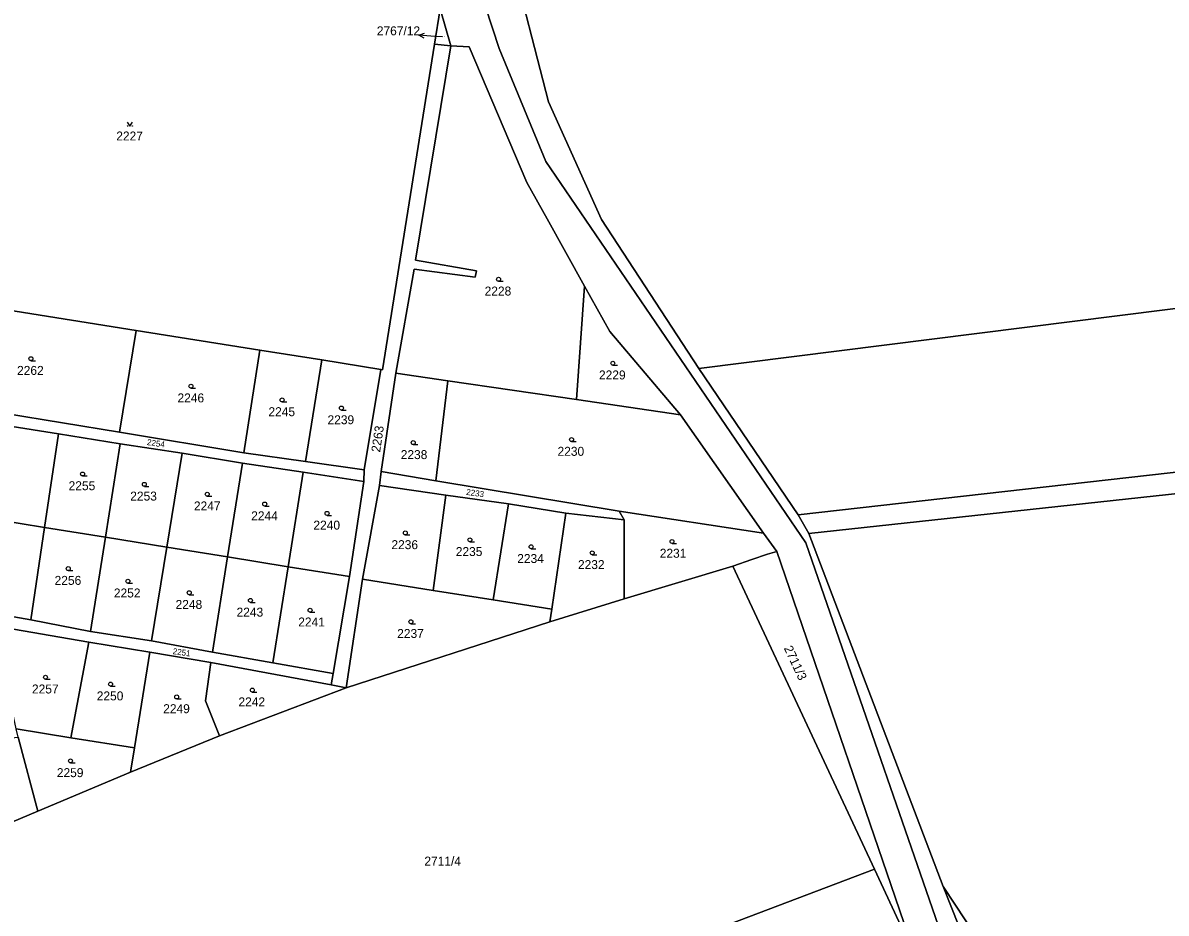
# Model space of a CAD drawing. Extents: x -596024 to -594475, y -1163820 to -1161957.
# Drawn here: x -595598.9 to -595381.8, y -1163161.8 to -1162992.8 of the extents above; entities that cross this region are included whole.
import ezdxf

# ---------------------------------------------------------------- set-up
doc = ezdxf.new("R2010")
doc.units = 0
for name, color, linetype in [('Level 1', 7, 'Continuous'), ('Level 4', 7, 'Continuous'), ('Level 5', 7, 'Continuous'), ('Level 57', 7, 'Continuous'), ('Level 60', 7, 'Continuous')]:
    doc.layers.add(name, color=color, linetype=linetype)

msp = doc.modelspace()

# ---------------------------------------------------------------- linework, layer by layer
at = {"layer": 'Level 1'}
for points in [[(-595520.04, -1162919.04), (-595516.17, -1162966.86), (-595513.68, -1162981.77), (-595508.45, -1162997.67), (-595499.58, -1163019.1), (-595450.25, -1163091.52), (-595419.94, -1163179.11), (-595401.61, -1163219.23), (-595377.04, -1163280.37), (-595366.19, -1163311.62), (-595354.94, -1163339.67), (-595344.96, -1163363.16)], [(-595470.57, -1163058.4), (-595489.04, -1163030.12), (-595499.13, -1163007.77), (-595506.51, -1162978.99)], [(-595520.77, -1162996.86), (-595519.69, -1162990.12)], [(-595519.69, -1162990.12), (-595517.66, -1162997.16)], [(-595530.95, -1163058.58), (-595530.65, -1163058.63), (-595520.77, -1162996.86)], [(-595517.66, -1162997.16), (-595520.77, -1162996.86)], [(-595517.66, -1162997.16), (-595524.34, -1163037.83), (-595512.77, -1163039.85), (-595513.01, -1163041.08), (-595524.63, -1163039.57), (-595528.12, -1163059.3)], [(-595492.25, -1163042.77), (-595499.36, -1163030), (-595503.19, -1163023.08), (-595514.19, -1162997.32), (-595517.66, -1162997.16)], [(-595134.22, -1163016.06), (-595470.57, -1163058.4)], [(-595492.25, -1163042.77), (-595493.81, -1163064.3)], [(-595474.01, -1163067.19), (-595487.44, -1163051.4), (-595492.25, -1163042.77)], [(-595125.74, -1163044.73), (-595173.11, -1163054.72), (-595451.73, -1163086.18)], [(-595577.37, -1163051.18), (-595614.28, -1163045.29)], [(-595580.53, -1163070.49), (-595577.37, -1163051.18)], [(-595553.89, -1163054.92), (-595577.37, -1163051.18)], [(-595553.89, -1163054.92), (-595556.96, -1163074.39)], [(-595542.17, -1163056.79), (-595553.89, -1163054.92)], [(-595545.24, -1163076.07), (-595542.17, -1163056.79)], [(-595530.95, -1163058.58), (-595542.17, -1163056.79)], [(-595530.95, -1163058.58), (-595534.13, -1163077.66)], [(-595530.87, -1163077.99), (-595528.12, -1163059.3)], [(-595528.12, -1163059.3), (-595518.22, -1163060.74)], [(-595451.73, -1163086.18), (-595470.57, -1163058.4)], [(-595518.22, -1163060.74), (-595520.51, -1163079.71)], [(-595518.22, -1163060.74), (-595493.81, -1163064.3)], [(-595493.81, -1163064.3), (-595474.01, -1163067.19)], [(-595580.53, -1163070.49), (-595613.06, -1163065.16)], [(-595613.43, -1163067.43), (-595592.12, -1163070.81)], [(-595458.3, -1163089.66), (-595474.01, -1163067.19)], [(-595592.12, -1163070.81), (-595594.77, -1163088.58)], [(-595592.12, -1163070.81), (-595580.44, -1163072.7)], [(-595556.96, -1163074.39), (-595580.53, -1163070.49)], [(-595583.24, -1163090.44), (-595580.44, -1163072.7)], [(-595568.67, -1163074.46), (-595580.44, -1163072.7)], [(-595449.69, -1163089.73), (-595278.69, -1163071.16)], [(-595568.67, -1163074.46), (-595571.58, -1163092.32)], [(-595557.19, -1163076.35), (-595568.67, -1163074.46)], [(-595545.24, -1163076.07), (-595556.96, -1163074.39)], [(-595557.19, -1163076.35), (-595560.04, -1163094.17)], [(-595557.19, -1163076.35), (-595545.67, -1163078.07)], [(-595534.13, -1163077.66), (-595545.24, -1163076.07)], [(-595545.67, -1163078.07), (-595548.52, -1163096.03)], [(-595545.67, -1163078.07), (-595534.18, -1163079.87)], [(-595534.13, -1163077.66), (-595534.18, -1163079.87)], [(-595530.87, -1163077.99), (-595531.2, -1163080.62)], [(-595530.87, -1163077.99), (-595520.51, -1163079.71)], [(-595534.18, -1163079.87), (-595536.91, -1163097.9)], [(-595531.2, -1163080.62), (-595534.45, -1163098.39)], [(-595531.2, -1163080.62), (-595518.58, -1163082.47)], [(-595520.51, -1163079.71), (-595485.68, -1163085.48)], [(-595521.02, -1163100.53), (-595518.58, -1163082.47)], [(-595518.58, -1163082.47), (-595506.73, -1163084.08)], [(-595506.73, -1163084.08), (-595509.6, -1163102.34)], [(-595506.73, -1163084.08), (-595495.81, -1163085.85)], [(-595495.81, -1163085.85), (-595498.5, -1163104.11)], [(-595484.72, -1163087.15), (-595495.81, -1163085.85)], [(-595485.68, -1163085.48), (-595484.72, -1163087.15)], [(-595485.68, -1163085.48), (-595458.3, -1163089.66)], [(-595608.75, -1163086.33), (-595594.77, -1163088.58)], [(-595484.71, -1163102.14), (-595484.72, -1163087.15)], [(-595449.69, -1163089.73), (-595451.73, -1163086.18)], [(-595594.77, -1163088.58), (-595597.39, -1163106.13)], [(-595594.77, -1163088.58), (-595583.24, -1163090.44)], [(-595458.3, -1163089.66), (-595455.74, -1163093.14)], [(-595424.14, -1163156.76), (-595449.69, -1163089.73)], [(-595586.07, -1163108.32), (-595583.24, -1163090.44)], [(-595583.24, -1163090.44), (-595571.58, -1163092.32)], [(-595571.58, -1163092.32), (-595574.49, -1163110.12)], [(-595571.58, -1163092.32), (-595560.04, -1163094.17)], [(-595560.04, -1163094.17), (-595562.93, -1163112.25)], [(-595560.04, -1163094.17), (-595548.52, -1163096.03)], [(-595455.74, -1163093.14), (-595457.52, -1163093.65), (-595460.48, -1163094.66), (-595464.12, -1163095.9)], [(-595429.2, -1163170.59), (-595455.74, -1163093.14)], [(-595548.52, -1163096.03), (-595551.42, -1163114.29)], [(-595548.52, -1163096.03), (-595536.91, -1163097.9)], [(-595464.12, -1163095.9), (-595484.71, -1163102.14)], [(-595464.12, -1163095.9), (-595437.23, -1163153.46)], [(-595536.91, -1163097.9), (-595539.98, -1163116.32)], [(-595534.45, -1163098.39), (-595537.52, -1163119.02)], [(-595534.45, -1163098.39), (-595521.02, -1163100.53)], [(-595521.02, -1163100.53), (-595509.6, -1163102.34)], [(-595509.6, -1163102.34), (-595498.5, -1163104.11)], [(-595498.86, -1163106.53), (-595484.71, -1163102.14)], [(-595597.39, -1163106.13), (-595604.63, -1163104.85)], [(-595498.5, -1163104.11), (-595498.86, -1163106.53)], [(-595604.41, -1163107.23), (-595586.39, -1163110.35)], [(-595586.07, -1163108.32), (-595597.39, -1163106.13)], [(-595537.52, -1163119.02), (-595498.86, -1163106.53)], [(-595574.49, -1163110.12), (-595586.07, -1163108.32)], [(-595589.81, -1163128.49), (-595586.39, -1163110.35)], [(-595586.39, -1163110.35), (-595574.82, -1163112.27)], [(-595562.93, -1163112.25), (-595574.49, -1163110.12)], [(-595574.82, -1163112.27), (-595577.74, -1163130.44)], [(-595574.82, -1163112.27), (-595563.2, -1163114.24)], [(-595561.59, -1163128.17), (-595564.26, -1163121.5), (-595563.2, -1163114.24)], [(-595563.2, -1163114.24), (-595540.34, -1163118.49)], [(-595551.42, -1163114.29), (-595562.93, -1163112.25)], [(-595539.98, -1163116.32), (-595551.42, -1163114.29)], [(-595540.34, -1163118.49), (-595539.98, -1163116.32)], [(-595540.34, -1163118.49), (-595537.52, -1163119.02)], [(-595561.59, -1163128.17), (-595537.52, -1163119.02)], [(-595600.17, -1163126.82), (-595589.81, -1163128.49)], [(-595599.83, -1163128.38), (-595596.08, -1163142.44)], [(-595589.81, -1163128.49), (-595577.74, -1163130.44)], [(-595578.48, -1163135.07), (-595561.59, -1163128.17)], [(-595577.74, -1163130.44), (-595578.48, -1163135.07)], [(-595596.08, -1163142.44), (-595578.48, -1163135.07)], [(-595610.52, -1163148.49), (-595596.08, -1163142.44)], [(-595437.23, -1163153.46), (-595589.56, -1163211.26)], [(-595437.23, -1163153.46), (-595429.2, -1163170.59)], [(-595407.54, -1163198.72), (-595424.14, -1163156.76)], [(-595282.81, -1163176.15), (-595405, -1163185.8), (-595424.14, -1163156.76)]]:
    msp.add_lwpolyline(points, dxfattribs=at)
at = {"layer": 'Level 5'}
for p, q in [((-595508.58, -1163041.85), (-595507.7, -1163041.85)), ((-595597.38, -1163056.92), (-595596.51, -1163056.92)), ((-595486.89, -1163057.78), (-595486.02, -1163057.78)), ((-595566.99, -1163062.14), (-595566.11, -1163062.14)), ((-595549.68, -1163064.76), (-595548.81, -1163064.76)), ((-595538.42, -1163066.29), (-595537.55, -1163066.29)), ((-595524.79, -1163072.86), (-595523.92, -1163072.86)), ((-595494.73, -1163072.28), (-595493.85, -1163072.28)), ((-595587.58, -1163078.81), (-595586.7, -1163078.81)), ((-595575.84, -1163080.78), (-595574.96, -1163080.78)), ((-595563.9, -1163082.65), (-595563.03, -1163082.65)), ((-595552.99, -1163084.52), (-595552.11, -1163084.52)), ((-595541.15, -1163086.29), (-595540.28, -1163086.29)), ((-595526.29, -1163090), (-595525.42, -1163090)), ((-595514.03, -1163091.31), (-595513.16, -1163091.31)), ((-595475.65, -1163091.63), (-595474.78, -1163091.63)), ((-595502.4, -1163092.63), (-595501.53, -1163092.63)), ((-595490.81, -1163093.78), (-595489.94, -1163093.78)), ((-595590.28, -1163096.78), (-595589.41, -1163096.78)), ((-595578.96, -1163099.17), (-595578.08, -1163099.17)), ((-595567.32, -1163101.35), (-595566.45, -1163101.35)), ((-595555.69, -1163102.81), (-595554.82, -1163102.81)), ((-595544.37, -1163104.68), (-595543.49, -1163104.68)), ((-595525.23, -1163106.86), (-595524.35, -1163106.86)), ((-595594.61, -1163117.4), (-595593.73, -1163117.4)), ((-595582.25, -1163118.71), (-595581.38, -1163118.71)), ((-595555.34, -1163119.84), (-595554.46, -1163119.84)), ((-595569.7, -1163121.14), (-595568.83, -1163121.14)), ((-595589.86, -1163133.28), (-595588.98, -1163133.28))]:
    msp.add_line(p, q, dxfattribs=at)
msp.add_lwpolyline([(-595579.08, -1163011.67), (-595578.58, -1163012.42), (-595578.08, -1163011.67)], dxfattribs=at)
for centre, radius in [((-595579.03, -1163012.37), 0.05), ((-595578.13, -1163012.37), 0.05), ((-595508.58, -1163041.47), 0.375), ((-595597.38, -1163056.54), 0.375), ((-595486.89, -1163057.4), 0.375), ((-595566.99, -1163061.76), 0.375), ((-595549.68, -1163064.38), 0.375), ((-595538.42, -1163065.91), 0.375), ((-595524.79, -1163072.48), 0.375), ((-595494.73, -1163071.9), 0.375), ((-595587.58, -1163078.43), 0.375), ((-595575.84, -1163080.4), 0.375), ((-595563.9, -1163082.27), 0.375), ((-595552.99, -1163084.14), 0.375), ((-595541.15, -1163085.91), 0.375), ((-595526.29, -1163089.62), 0.375), ((-595514.03, -1163090.93), 0.375), ((-595502.4, -1163092.25), 0.375), ((-595475.65, -1163091.25), 0.375), ((-595490.81, -1163093.4), 0.375), ((-595590.28, -1163096.4), 0.375), ((-595578.96, -1163098.79), 0.375), ((-595567.32, -1163100.97), 0.375), ((-595555.69, -1163102.43), 0.375), ((-595544.37, -1163104.3), 0.375), ((-595525.23, -1163106.48), 0.375), ((-595594.61, -1163117.02), 0.375), ((-595582.25, -1163118.33), 0.375), ((-595569.7, -1163120.76), 0.375), ((-595555.34, -1163119.46), 0.375), ((-595589.86, -1163132.9), 0.375)]:
    msp.add_circle(centre, radius, dxfattribs=at)
at = {"layer": 'Level 57'}
for p, q in [((-595520.71, -1162995.36), (-595523.7, -1162995.15)), ((-595519.23, -1162995.46), (-595520.71, -1162995.36))]:
    msp.add_line(p, q, dxfattribs=at)
msp.add_lwpolyline([(-595522.74, -1162995.72), (-595523.7, -1162995.15), (-595522.67, -1162994.72)], dxfattribs=at)
at = {"layer": 'Level 60'}
for points in [[(-595419.94, -1163179.11), (-595450.25, -1163091.52), (-595499.58, -1163019.1), (-595508.45, -1162997.67), (-595513.68, -1162981.77), (-595516.17, -1162966.86), (-595520.04, -1162919.04), (-595517.73, -1162898.44), (-595515.8, -1162867.07), (-595514.52, -1162897.65), (-595517.44, -1162932.58), (-595511.15, -1162962.97), (-595510.44, -1162965.3), (-595506.51, -1162978.99), (-595499.13, -1163007.77), (-595489.04, -1163030.12), (-595470.57, -1163058.4), (-595451.73, -1163086.18), (-595449.69, -1163089.73), (-595424.14, -1163156.76), (-595407.54, -1163198.72)], [(-595517.73, -1162898.44), (-595520.04, -1162919.04), (-595516.17, -1162966.86), (-595513.68, -1162981.77), (-595508.45, -1162997.67), (-595499.58, -1163019.1), (-595450.25, -1163091.52), (-595419.94, -1163179.11), (-595401.61, -1163219.23), (-595377.04, -1163280.37), (-595366.19, -1163311.62), (-595354.94, -1163339.67), (-595344.96, -1163363.16), (-595343.23, -1163367.48), (-595340, -1163378.31)], [(-595429.2, -1163170.59), (-595455.74, -1163093.14), (-595458.3, -1163089.66), (-595474.01, -1163067.19), (-595487.44, -1163051.4), (-595492.25, -1163042.77), (-595499.36, -1163030), (-595503.19, -1163023.08), (-595514.19, -1162997.32), (-595517.66, -1162997.16), (-595519.69, -1162990.12)], [(-595041.9, -1163033.77), (-595069.98, -1163037.19), (-595095.72, -1163040.54), (-595124.97, -1163048.95), (-595172.41, -1163058.69), (-595228.8, -1163065.79), (-595278.69, -1163071.16), (-595449.69, -1163089.73), (-595451.73, -1163086.18), (-595173.11, -1163054.72), (-595125.74, -1163044.73), (-595096.94, -1163035.17), (-595068.19, -1163030.39), (-595052.87, -1163029.61), (-595039, -1163027.99)], [(-595610.98, -1163164.36), (-595611.27, -1163159.13), (-595611.29, -1163154.45), (-595610.52, -1163148.49), (-595596.08, -1163142.44), (-595578.48, -1163135.07), (-595561.59, -1163128.17), (-595537.52, -1163119.02), (-595498.86, -1163106.53), (-595484.71, -1163102.14), (-595464.12, -1163095.9), (-595437.23, -1163153.46), (-595589.56, -1163211.26)]]:
    msp.add_lwpolyline(points, dxfattribs=at)
for points in [[(-595158.13, -1162935.15), (-595134.22, -1163016.06), (-595470.57, -1163058.4), (-595489.04, -1163030.12), (-595499.13, -1163007.77), (-595506.51, -1162978.99)], [(-595636.96, -1163041.67), (-595636.94, -1163041.47), (-595633.71, -1163021.93), (-595630.09, -1162999.96), (-595625.67, -1162973.19), (-595519.69, -1162990.12), (-595520.77, -1162996.86), (-595530.65, -1163058.63), (-595530.95, -1163058.58), (-595542.17, -1163056.79), (-595553.89, -1163054.92), (-595577.37, -1163051.18), (-595614.28, -1163045.29)], [(-595519.69, -1162990.12), (-595517.66, -1162997.16), (-595520.77, -1162996.86)], [(-595530.87, -1163077.99), (-595531.2, -1163080.62), (-595534.45, -1163098.39), (-595537.52, -1163119.02), (-595540.34, -1163118.49), (-595539.98, -1163116.32), (-595536.91, -1163097.9), (-595534.18, -1163079.87), (-595534.13, -1163077.66), (-595530.95, -1163058.58), (-595530.65, -1163058.63), (-595520.77, -1162996.86), (-595517.66, -1162997.16), (-595524.34, -1163037.83), (-595512.77, -1163039.85), (-595513.01, -1163041.08), (-595524.63, -1163039.57), (-595528.12, -1163059.3)], [(-595503.19, -1163023.08), (-595499.36, -1163030), (-595492.25, -1163042.77), (-595493.81, -1163064.3), (-595518.22, -1163060.74), (-595528.12, -1163059.3), (-595524.63, -1163039.57), (-595513.01, -1163041.08), (-595512.77, -1163039.85), (-595524.34, -1163037.83), (-595517.66, -1162997.16), (-595514.19, -1162997.32)], [(-595125.74, -1163044.73), (-595173.11, -1163054.72), (-595451.73, -1163086.18), (-595470.57, -1163058.4), (-595134.22, -1163016.06)], [(-595487.44, -1163051.4), (-595474.01, -1163067.19), (-595493.81, -1163064.3), (-595492.25, -1163042.77)], [(-595580.53, -1163070.49), (-595613.06, -1163065.16), (-595615.36, -1163064.62), (-595614.28, -1163045.29), (-595577.37, -1163051.18)], [(-595556.96, -1163074.39), (-595580.53, -1163070.49), (-595577.37, -1163051.18), (-595553.89, -1163054.92)], [(-595553.89, -1163054.92), (-595542.17, -1163056.79), (-595545.24, -1163076.07), (-595556.96, -1163074.39)], [(-595542.17, -1163056.79), (-595530.95, -1163058.58), (-595534.13, -1163077.66), (-595545.24, -1163076.07)], [(-595520.51, -1163079.71), (-595530.87, -1163077.99), (-595528.12, -1163059.3), (-595518.22, -1163060.74)], [(-595485.68, -1163085.48), (-595520.51, -1163079.71), (-595518.22, -1163060.74), (-595493.81, -1163064.3), (-595474.01, -1163067.19), (-595458.3, -1163089.66)], [(-595592.12, -1163070.81), (-595613.43, -1163067.43), (-595613.06, -1163065.16), (-595580.53, -1163070.49), (-595556.96, -1163074.39), (-595545.24, -1163076.07), (-595534.13, -1163077.66), (-595534.18, -1163079.87), (-595545.67, -1163078.07), (-595557.19, -1163076.35), (-595568.67, -1163074.46), (-595580.44, -1163072.7)], [(-595608.75, -1163086.33), (-595613.43, -1163067.43), (-595592.12, -1163070.81), (-595594.77, -1163088.58)], [(-595592.12, -1163070.81), (-595580.44, -1163072.7), (-595583.24, -1163090.44), (-595594.77, -1163088.58)], [(-595580.44, -1163072.7), (-595568.67, -1163074.46), (-595571.58, -1163092.32), (-595583.24, -1163090.44)], [(-595424.14, -1163156.76), (-595449.69, -1163089.73), (-595278.69, -1163071.16), (-595282.81, -1163176.15), (-595405, -1163185.8)], [(-595568.67, -1163074.46), (-595557.19, -1163076.35), (-595560.04, -1163094.17), (-595571.58, -1163092.32)], [(-595557.19, -1163076.35), (-595545.67, -1163078.07), (-595548.52, -1163096.03), (-595560.04, -1163094.17)], [(-595534.18, -1163079.87), (-595536.91, -1163097.9), (-595548.52, -1163096.03), (-595545.67, -1163078.07)], [(-595484.72, -1163087.15), (-595495.81, -1163085.85), (-595506.73, -1163084.08), (-595518.58, -1163082.47), (-595531.2, -1163080.62), (-595530.87, -1163077.99), (-595520.51, -1163079.71), (-595485.68, -1163085.48)], [(-595534.45, -1163098.39), (-595531.2, -1163080.62), (-595518.58, -1163082.47), (-595521.02, -1163100.53)], [(-595518.58, -1163082.47), (-595506.73, -1163084.08), (-595509.6, -1163102.34), (-595521.02, -1163100.53)], [(-595506.73, -1163084.08), (-595495.81, -1163085.85), (-595498.5, -1163104.11), (-595509.6, -1163102.34)], [(-595484.71, -1163102.14), (-595498.86, -1163106.53), (-595498.5, -1163104.11), (-595495.81, -1163085.85), (-595484.72, -1163087.15)], [(-595464.12, -1163095.9), (-595484.71, -1163102.14), (-595484.72, -1163087.15), (-595485.68, -1163085.48), (-595458.3, -1163089.66), (-595455.74, -1163093.14), (-595457.52, -1163093.65), (-595460.48, -1163094.66)], [(-595604.63, -1163104.85), (-595608.75, -1163086.33), (-595594.77, -1163088.58), (-595597.39, -1163106.13)], [(-595586.07, -1163108.32), (-595597.39, -1163106.13), (-595594.77, -1163088.58), (-595583.24, -1163090.44)], [(-595574.49, -1163110.12), (-595586.07, -1163108.32), (-595583.24, -1163090.44), (-595571.58, -1163092.32)], [(-595562.93, -1163112.25), (-595574.49, -1163110.12), (-595571.58, -1163092.32), (-595560.04, -1163094.17)], [(-595551.42, -1163114.29), (-595562.93, -1163112.25), (-595560.04, -1163094.17), (-595548.52, -1163096.03)], [(-595429.2, -1163170.59), (-595437.23, -1163153.46), (-595464.12, -1163095.9), (-595460.48, -1163094.66), (-595457.52, -1163093.65), (-595455.74, -1163093.14)], [(-595536.91, -1163097.9), (-595539.98, -1163116.32), (-595551.42, -1163114.29), (-595548.52, -1163096.03)], [(-595498.86, -1163106.53), (-595537.52, -1163119.02), (-595534.45, -1163098.39), (-595521.02, -1163100.53), (-595509.6, -1163102.34), (-595498.5, -1163104.11)], [(-595586.07, -1163108.32), (-595574.49, -1163110.12), (-595562.93, -1163112.25), (-595551.42, -1163114.29), (-595539.98, -1163116.32), (-595540.34, -1163118.49), (-595563.2, -1163114.24), (-595574.82, -1163112.27), (-595586.39, -1163110.35), (-595604.41, -1163107.23), (-595604.63, -1163104.85), (-595597.39, -1163106.13)], [(-595604.41, -1163107.23), (-595586.39, -1163110.35), (-595589.81, -1163128.49), (-595600.17, -1163126.82)], [(-595586.39, -1163110.35), (-595574.82, -1163112.27), (-595577.74, -1163130.44), (-595589.81, -1163128.49)], [(-595564.26, -1163121.5), (-595561.59, -1163128.17), (-595578.48, -1163135.07), (-595577.74, -1163130.44), (-595574.82, -1163112.27), (-595563.2, -1163114.24)], [(-595561.59, -1163128.17), (-595564.26, -1163121.5), (-595563.2, -1163114.24), (-595540.34, -1163118.49), (-595537.52, -1163119.02)], [(-595599.83, -1163128.38), (-595600.17, -1163126.82), (-595589.81, -1163128.49), (-595577.74, -1163130.44), (-595578.48, -1163135.07), (-595596.08, -1163142.44)], [(-595613.48, -1163143.37), (-595615.98, -1163137.42), (-595619.93, -1163128.11), (-595601.61, -1163128.61), (-595599.83, -1163128.38), (-595596.08, -1163142.44), (-595610.52, -1163148.49)], [(-595437.23, -1163153.46), (-595429.2, -1163170.59), (-595427.11, -1163175.6), (-595408.9, -1163214.29), (-595354.36, -1163375.3), (-595383.32, -1163386.51), (-595411.35, -1163396.88), (-595424.19, -1163373.84), (-595488.9, -1163237.6), (-595566.98, -1163268.91), (-595567.89, -1163267.83), (-595572.12, -1163262.14), (-595574.34, -1163257.62), (-595576.23, -1163252.16), (-595576.47, -1163250.5), (-595577.89, -1163246.83), (-595579.6, -1163241.5), (-595581.35, -1163236.18), (-595582.85, -1163231.46), (-595583.38, -1163230.54), (-595585.26, -1163224.77), (-595587.19, -1163218.99), (-595588.93, -1163213.88), (-595589.56, -1163211.26)], [(-595407.54, -1163198.72), (-595424.14, -1163156.76), (-595405, -1163185.8), (-595282.81, -1163176.15), (-595283.78, -1163200.69)]]:
    msp.add_lwpolyline(points, close=True, dxfattribs=at)

# ---------------------------------------------------------------- texts
at = {"layer": 'Level 4'}
for s, height, p in [('2767/12', 0.1, (-595519.23, -1162995.46)), ('2227', 1.7, (-595581.17, -1163015.12)), ('2228', 1.7, (-595511.23, -1163044.55)), ('2262', 1.7, (-595600.01, -1163059.62)), ('2229', 1.7, (-595489.52, -1163060.48)), ('2246', 1.7, (-595569.55, -1163064.84)), ('2245', 1.7, (-595552.28, -1163067.46)), ('2239', 1.7, (-595541.06, -1163068.99)), ('2238', 1.7, (-595527.16, -1163075.6)), ('2230', 1.7, (-595497.39, -1163074.98)), ('2255', 1.7, (-595590.22, -1163081.51)), ('2253', 1.7, (-595578.52, -1163083.48)), ('2247', 1.7, (-595566.43, -1163085.35)), ('2244', 1.7, (-595555.55, -1163087.22)), ('2240', 1.7, (-595543.74, -1163088.99)), ('2236', 1.7, (-595528.93, -1163092.7)), ('2235', 1.7, (-595516.71, -1163094.01)), ('2234', 1.7, (-595505.04, -1163095.33)), ('2231', 1.7, (-595477.98, -1163094.33)), ('2232', 1.7, (-595493.51, -1163096.48)), ('2256', 1.7, (-595592.88, -1163099.48)), ('2252', 1.7, (-595581.63, -1163101.87)), ('2248', 1.7, (-595569.91, -1163104.05)), ('2243', 1.7, (-595558.33, -1163105.51)), ('2241', 1.7, (-595546.62, -1163107.38)), ('2237', 1.7, (-595527.83, -1163109.56)), ('2257', 1.7, (-595597.18, -1163120.1)), ('2250', 1.7, (-595584.88, -1163121.41)), ('2249', 1.7, (-595572.26, -1163123.84)), ('2242', 1.7, (-595557.97, -1163122.54)), ('2259', 1.7, (-595592.46, -1163135.98)), ('2711/4', 1.7, (-595522.67, -1163152.77))]:
    msp.add_text(s, height=height, dxfattribs=at).set_placement(p)
for s, height, rotation, p in [('2263', 1.7, 81.5322, (-595531.09, -1163074.4)), ('2254', 1.14, 351.4955, (-595575.4, -1163072.92)), ('2233', 1.14, 351.779, (-595514.79, -1163082.38)), ('2251', 1.14, 351.8699, (-595570.51, -1163112.61)), ('2711/3', 1.7, 295.0403, (-595454.45, -1163111.49))]:
    msp.add_text(s, height=height, rotation=rotation, dxfattribs=at).set_placement(p)
at = {"layer": 'Level 57'}
msp.add_text('2767/12', height=1.7, dxfattribs=at).set_placement((-595531.7, -1162995.15))

doc.saveas('drawing.dxf')
